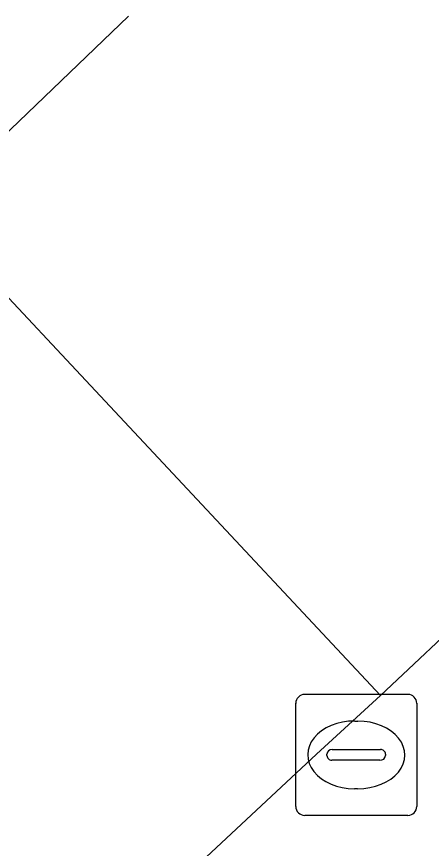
# Model space of a CAD drawing. Extents: x 159817 to 160765, y 380688 to 381638.
# Drawn here: x 160173 to 160176.42, y 381521.45 to 381528.32 of the extents above; entities that cross this region are included whole.
import ezdxf

# ---------------------------------------------------------------- set-up
doc = ezdxf.new("R2010")
doc.units = 0
for name, color, linetype in [('IMGEO_Kolk', 7, 'Continuous'), ('IMGEO_Parkeervlak_open', 7, 'Continuous'), ('IMGEO_Rijbaan_lokaal_open', 7, 'Continuous'), ('IMGEO_Voetpad_open', 7, 'Continuous')]:
    doc.layers.add(name, color=color, linetype=linetype)

msp = doc.modelspace()

# ---------------------------------------------------------------- linework, layer by layer
at = {"layer": 'IMGEO_Kolk'}
for p, q in [((160175.3749, 381522.7185), (160176.2271, 381522.7185)), ((160175.3005, 381521.7919), (160175.3005, 381522.6441)), ((160176.3015, 381522.6441), (160176.3015, 381521.7919)), ((160175.7885, 381522.4977), (160175.8135, 381522.4977)), ((160175.5589, 381522.2119), (160175.5589, 381522.2241)), ((160175.602, 381522.2613), (160175.9999, 381522.2613)), ((160176.043, 381522.2241), (160176.043, 381522.2119)), ((160175.9965, 381522.1747), (160175.5986, 381522.1747)), ((160175.8105, 381521.9383), (160175.7856, 381521.9383)), ((160176.2271, 381521.7175), (160175.3749, 381521.7175))]:
    msp.add_line(p, q, dxfattribs=at)
for points in [[(160175.3749, 381522.7185), (160176.2271, 381522.7185)], [(160175.3005, 381521.7919), (160175.3005, 381522.6441)], [(160176.3015, 381522.6441), (160176.3015, 381521.7919)], [(160176.2271, 381521.7175), (160175.3749, 381521.7175)]]:
    msp.add_lwpolyline(points, dxfattribs=at)
for centre, radius, start, end in [((160175.377, 381522.642), 0.0765, 91.55205, 178.44795), ((160175.377, 381522.642), 0.0765, 91.55205, 178.44795), ((160176.225, 381522.642), 0.0765, 1.55205, 88.44795), ((160176.225, 381522.642), 0.0765, 1.55205, 88.44795), ((160175.5991, 381522.2211), 0.0403, 85.87752, 175.75265), ((160176.0044, 381522.2229), 0.0386, 1.73085, 96.63898), ((160175.5956, 381522.2112), 0.0366, 178.93798, 274.71019), ((160176.0004, 381522.2175), 0.043, 264.86636, 352.45326), ((160175.377, 381521.794), 0.0765, 181.55205, 268.44795), ((160175.377, 381521.794), 0.0765, 181.55205, 268.44795), ((160176.225, 381521.794), 0.0765, 271.55205, 358.44795), ((160176.225, 381521.794), 0.0765, 271.55205, 358.44795)]:
    msp.add_arc(centre, radius, start, end, dxfattribs=at)
for centre, major_axis, ratio, start_param, end_param in [((160175.787, 381522.218), (-0.3872, 0.002), 0.722429, 4.712389, 7.853982), ((160175.812, 381522.218), (-0.3901, 0.002), 0.717154, 1.570796, 4.712389)]:
    msp.add_ellipse(centre, major_axis=major_axis, ratio=ratio, start_param=start_param, end_param=end_param, dxfattribs=at)
at = {"layer": 'IMGEO_Parkeervlak_open'}
msp.add_lwpolyline([(160176.786, 381523.447), (160176.001, 381522.709), (160175.473, 381522.224), (160149.88, 381498.323)], dxfattribs=at)
at = {"layer": 'IMGEO_Rijbaan_lokaal_open'}
for points in [[(160173.919, 381528.324), (160172.248, 381526.721), (160176.001, 381522.709), (160176.786, 381523.447), (160177.631, 381524.22)], [(160175.473, 381522.224), (160176.001, 381522.709), (160172.248, 381526.721), (160171.948, 381526.433), (160167.006, 381521.77), (160157.677, 381513.05), (160143.228, 381499.558), (160141.576, 381498.084), (160139.843, 381496.437), (160125.316, 381482.881), (160124.571, 381482.258), (160127.24, 381479.545), (160128.635, 381480.849)], [(160131.28, 381480.942), (160148.684, 381497.185), (160149.88, 381498.323), (160175.473, 381522.224)]]:
    msp.add_lwpolyline(points, dxfattribs=at)
at = {"layer": 'IMGEO_Voetpad_open'}
msp.add_lwpolyline([(160167.006, 381521.77), (160171.948, 381526.433), (160172.248, 381526.721), (160173.919, 381528.324)], dxfattribs=at)

doc.saveas('drawing.dxf')
